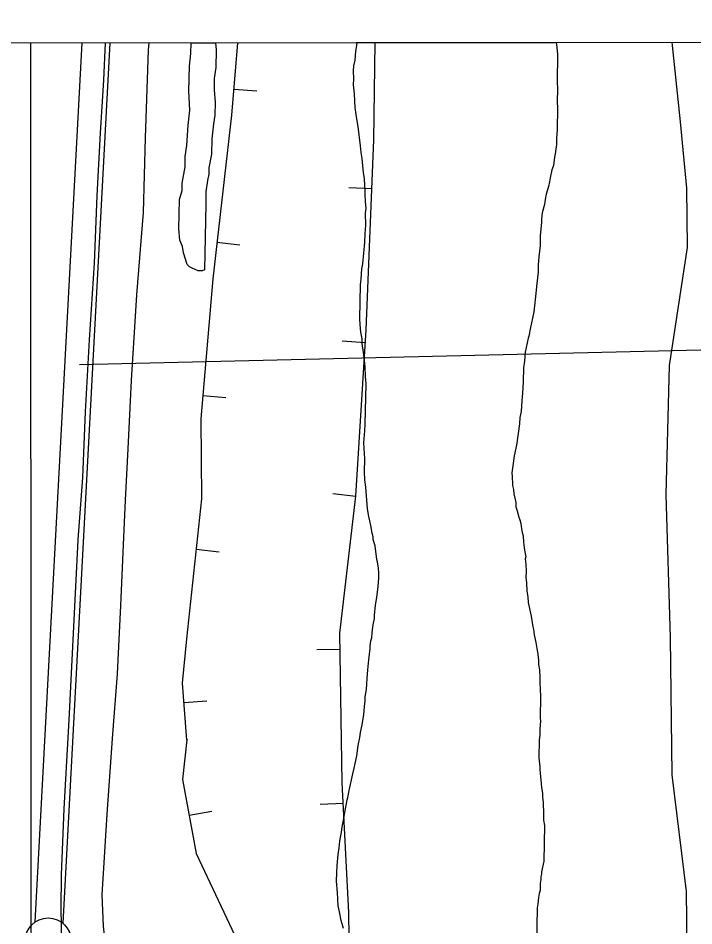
# Model space of a CAD drawing. Extents: x 3297753 to 3335611, y 652252 to 677623.
# Drawn here: x 3307103 to 3307834, y 674865 to 675847 of the extents above; entities that cross this region are included whole.
import ezdxf

# ---------------------------------------------------------------- set-up
doc = ezdxf.new("R2010")
doc.units = 0
for name, color, linetype in [('V-BORW-LINE', 7, 'Continuous'), ('V-FLOD-BASE', 7, 'Continuous'), ('V-GRID-FRAM', 7, 'Continuous'), ('V-GRID-MAJR', 7, 'Continuous'), ('V-LEVE-TOET', 7, 'Continuous'), ('V-RIVR-RANG', 7, 'Continuous'), ('V-RRAP-FSHR', 7, 'Continuous'), ('V-SITE-VEGE', 7, 'Continuous'), ('V-SURV-LINE', 7, 'Continuous')]:
    doc.layers.add(name, color=color, linetype=linetype)

msp = doc.modelspace()

# ---------------------------------------------------------------- linework, layer by layer
at = {"layer": 'V-BORW-LINE'}
for p, q in [((3307336.07, 675770.25), (3307360.99, 675768.23)), ((3307485.54, 675662.38), (3307460.56, 675663.41)), ((3307317.91, 675604.66), (3307342.74, 675601.79)), ((3307478.46, 675495.94), (3307453.51, 675497.45)), ((3307302.73, 675438.77), (3307327.64, 675436.67)), ((3307468.38, 675329.64), (3307443.55, 675332.58)), ((3307295.26, 675272.58), (3307320.12, 675269.88)), ((3307451.17, 675164.08), (3307426.17, 675163.65)), ((3307281.9, 675106.8), (3307306.83, 675108.67)), ((3307454.78, 674997.53), (3307429.81, 674996.27)), ((3307287.7, 674984.68), (3307312.28, 674989.25))]:
    msp.add_line(p, q, dxfattribs=at)
for points in [[(3307340.14, 675820.48), (3307333.78, 675742.01), (3307313.33, 675564.99), (3307300.62, 675413.67), (3307301.17, 675327), (3307284.75, 675175.76), (3307280.35, 675127.49), (3307284.95, 675066.03)], [(3307285.61, 675066.94), (3307285.28, 675066.48), (3307280.49, 675023.39), (3307295.37, 674943.47), (3307340.17, 674848.65), (3307423.89, 674776.55), (3307461.69, 674799.26), (3307460.75, 674879.52), (3307453.65, 675019.87), (3307450.86, 675181.62), (3307468.43, 675330.06), (3307479.3, 675509.81), (3307487.7, 675715.39), (3307489.3, 675820.63)]]:
    msp.add_lwpolyline(points, dxfattribs=at)
at = {"layer": 'V-FLOD-BASE'}
msp.add_lwpolyline([(3307196.89, 675820.33), (3307194.94, 675780.05), (3307191.4, 675723.06), (3307187.98, 675654.96), (3307184.79, 675582.11), (3307179.52, 675499.15), (3307175.3, 675421.24), (3307172.15, 675350.29), (3307167.15, 675282.54), (3307162.77, 675195.76), (3307157.7, 675088.07), (3307152.2, 674991.8), (3307149.35, 674920.21), (3307148.7, 674883.14), (3307150, 674831.44), (3307156.38, 674779.34), (3307162.13, 674728.2), (3307187.22, 674730.62), (3307206.92, 674733.44)], dxfattribs=at)
at = {"layer": 'V-GRID-FRAM'}
msp.add_lwpolyline([(3301859.64, 675814.9), (3333399.09, 675847.01), (3333425.54, 657662.73), (3301870.22, 657630.6), (3301859.64, 675814.9)], dxfattribs=at)
at = {"layer": 'V-GRID-MAJR'}
msp.add_spline([(3307129.44, 657635.96), (3307127.24, 660664.74), (3307122.83, 666726.16), (3307118.42, 672787.61), (3307116.22, 675820.25)], degree=3, dxfattribs=at)
at = {"layer": 'V-LEVE-TOET'}
for points in [[(3307244.13, 675820.38), (3307243.56, 675812.31), (3307240.31, 675717.59), (3307237.93, 675636.8), (3307230.66, 675547.85), (3307224.91, 675455.07), (3307221.38, 675380.95), (3307218.5, 675325.53), (3307216.39, 675277.38), (3307213.64, 675211.81), (3307209.8, 675137.7)], [(3307209.8, 675137.7), (3307204.45, 675067.74), (3307198.57, 674986.06), (3307193.23, 674898.66), (3307194.53, 674864.72), (3307202.48, 674794.52), (3307208.1, 674753.22), (3307214.53, 674722.35), (3307222.74, 674684.48), (3307234.49, 674614.22), (3307246.97, 674548.7), (3307252.08, 674515.01), (3307263.45, 674440.31), (3307274.2, 674366.9), (3307282.98, 674307.46), (3307295.36, 674218.48), (3307306.87, 674133.96)]]:
    msp.add_lwpolyline(points, dxfattribs=at)
at = {"layer": 'V-RIVR-RANG'}
msp.add_line((3307168.98, 675472.24), (3308435.62, 675502.65), dxfattribs=at)
at = {"layer": 'V-RRAP-FSHR'}
msp.add_lwpolyline([(3307962.95, 674134.59), (3307950.74, 674205.42), (3307930.77, 674263.25), (3307901.46, 674335.5), (3307871.85, 674428.21), (3307852.97, 674528.66), (3307838.2, 674671.87), (3307827.8, 674780.03), (3307826.48, 674902.45), (3307810.85, 675028.56), (3307808.85, 675177.17), (3307804.22, 675331.48), (3307807.92, 675471.14), (3307827.24, 675599.03), (3307826.67, 675663.1), (3307819.96, 675734.77), (3307810.77, 675820.96)], dxfattribs=at)
at = {"layer": 'V-SITE-VEGE'}
for p, q in [((3307289.6, 675808.68), (3307289.81, 675820.43)), ((3307289.81, 675820.43), (3307316.18, 675820.45)), ((3307316.18, 675820.45), (3307316.89, 675812.83)), ((3307469.47, 675817.33), (3307469.83, 675820.61)), ((3307469.83, 675820.61), (3307685.2, 675820.83)), ((3307685.2, 675820.83), (3307685.7, 675818.58)), ((3307316.89, 675812.83), (3307316.55, 675793.78)), ((3307467.51, 675801.64), (3307468.24, 675811.18)), ((3307468.24, 675811.18), (3307469.47, 675817.33)), ((3307685.7, 675818.58), (3307686.63, 675807.89)), ((3307288, 675795.1), (3307289.6, 675808.68)), ((3307466.28, 675795.49), (3307467.51, 675801.64)), ((3307686.63, 675807.89), (3307686.1, 675777.57)), ((3307287.52, 675767.9), (3307288, 675795.1)), ((3307316.55, 675793.78), (3307314.97, 675781.56)), ((3307465.62, 675789.88), (3307466.28, 675795.49)), ((3307466.03, 675781.45), (3307465.62, 675789.88)), ((3307314.97, 675781.56), (3307314.76, 675769.32)), ((3307465.91, 675774.71), (3307466.03, 675781.45)), ((3307466.87, 675765.15), (3307465.91, 675774.71)), ((3307686.1, 675777.57), (3307686.54, 675770.83)), ((3307686.54, 675770.83), (3307686.28, 675756.23)), ((3307288.52, 675747.47), (3307287.52, 675767.9)), ((3307314.76, 675769.32), (3307315.88, 675755.69)), ((3307467.72, 675749.98), (3307466.87, 675765.15)), ((3307315.88, 675755.69), (3307315.64, 675742.09)), ((3307469.2, 675738.16), (3307467.72, 675749.98)), ((3307686.28, 675756.23), (3307686.73, 675750.05)), ((3307686.73, 675750.05), (3307686.32, 675726.47)), ((3307286.87, 675731.17), (3307288.52, 675747.47)), ((3307315.64, 675742.09), (3307314.11, 675732.59)), ((3307285.13, 675709.43), (3307286.87, 675731.17)), ((3307314.11, 675732.59), (3307312.46, 675716.29)), ((3307470.74, 675729.7), (3307469.2, 675738.16)), ((3307473.18, 675708.88), (3307470.74, 675729.7)), ((3307686.32, 675726.47), (3307685.59, 675716.94)), ((3307312.46, 675716.29), (3307312.17, 675699.97)), ((3307685.59, 675716.94), (3307685.47, 675710.2)), ((3307283.55, 675697.21), (3307285.13, 675709.43)), ((3307474.17, 675701.57), (3307473.18, 675708.88)), ((3307475.19, 675695.37), (3307474.17, 675701.57)), ((3307685.47, 675710.2), (3307684.17, 675700.11)), ((3307283.36, 675686.32), (3307283.55, 675697.21)), ((3307312.17, 675699.97), (3307309.19, 675685.05)), ((3307476.59, 675679.62), (3307475.19, 675695.37)), ((3307683.55, 675696.75), (3307682.27, 675687.79)), ((3307684.17, 675700.11), (3307683.55, 675696.75)), ((3307280.33, 675668.69), (3307283.36, 675686.32)), ((3307309.19, 675685.05), (3307309.07, 675678.25)), ((3307680.5, 675682.77), (3307678.66, 675674.38)), ((3307682.27, 675687.79), (3307680.5, 675682.77)), ((3307307.59, 675671.47), (3307306.02, 675659.26)), ((3307309.07, 675678.25), (3307307.59, 675671.47)), ((3307477.6, 675673.43), (3307476.59, 675679.62)), ((3307478.04, 675666.12), (3307477.6, 675673.43)), ((3307678.66, 675674.38), (3307678.02, 675669.9)), ((3307280.18, 675660.53), (3307280.33, 675668.69)), ((3307478.52, 675661.62), (3307478.04, 675666.12)), ((3307478.44, 675657.13), (3307478.52, 675661.62)), ((3307676.81, 675664.86), (3307674.42, 675656.48)), ((3307678.02, 675669.9), (3307676.81, 675664.86)), ((3307277.29, 675650.78), (3307280.18, 675660.53)), ((3307306.02, 675659.26), (3307305.77, 675645.65)), ((3307478.84, 675648.14), (3307478.44, 675657.13)), ((3307674.42, 675656.48), (3307673.19, 675650.89)), ((3307276.73, 675618.95), (3307277.29, 675650.78)), ((3307305.77, 675645.65), (3307304.53, 675574.92)), ((3307479.29, 675641.39), (3307478.84, 675648.14)), ((3307672.54, 675645.28), (3307670.13, 675636.34)), ((3307673.19, 675650.89), (3307672.54, 675645.28)), ((3307478.64, 675636.35), (3307479.29, 675641.39)), ((3307478.96, 675622.86), (3307478.64, 675636.35)), ((3307670.13, 675636.34), (3307669.45, 675629.61)), ((3307478.24, 675613.89), (3307478.96, 675622.86)), ((3307669.39, 675626.25), (3307668.01, 675611.67)), ((3307669.45, 675629.61), (3307669.39, 675626.25)), ((3307277.87, 675606.68), (3307276.73, 675618.95)), ((3307478.08, 675604.35), (3307478.24, 675613.89)), ((3307280.48, 675599.83), (3307277.87, 675606.68)), ((3307475.98, 675581.36), (3307478.08, 675604.35)), ((3307668.01, 675611.67), (3307667.82, 675601)), ((3307281.71, 675593.01), (3307280.48, 675599.83)), ((3307285.58, 675580.69), (3307281.71, 675593.01)), ((3307667.82, 675601), (3307666.48, 675588.67)), ((3307666.48, 675588.67), (3307665.77, 675580.26)), ((3307288.25, 675577.93), (3307285.58, 675580.69)), ((3307290.95, 675576.52), (3307288.25, 675577.93)), ((3307297.7, 675573.68), (3307290.95, 675576.52)), ((3307301.79, 675573.6), (3307297.7, 675573.68)), ((3307304.53, 675574.92), (3307301.79, 675573.6)), ((3307474, 675564.55), (3307474.76, 675575.77)), ((3307474.76, 675575.77), (3307475.98, 675581.36)), ((3307665.77, 675580.26), (3307665.63, 675572.4)), ((3307473.33, 675558.38), (3307474, 675564.55)), ((3307665.63, 675572.4), (3307664.29, 675560.07)), ((3307472.69, 675521.89), (3307473.33, 675558.38)), ((3307664.29, 675560.07), (3307662.92, 675546.06)), ((3307662.92, 675546.06), (3307661.62, 675535.97)), ((3307661.62, 675535.97), (3307660.94, 675529.25)), ((3307660.94, 675529.25), (3307659.7, 675522.53)), ((3307473.14, 675515.71), (3307472.69, 675521.89)), ((3307473.55, 675507.28), (3307473.14, 675515.71)), ((3307659.7, 675522.53), (3307657.28, 675512.46)), ((3307475.11, 675499.95), (3307473.55, 675507.28)), ((3307657.28, 675512.46), (3307655.43, 675502.95)), ((3307475.02, 675494.9), (3307475.11, 675499.95)), ((3307476.54, 675485.32), (3307475.02, 675494.9)), ((3307654.83, 675500.71), (3307651.75, 675485.61)), ((3307655.43, 675502.95), (3307654.83, 675500.71)), ((3307477.51, 675476.88), (3307476.54, 675485.32)), ((3307651.75, 675485.61), (3307651.02, 675476.07)), ((3307478.51, 675469.57), (3307477.51, 675476.88)), ((3307651.02, 675476.07), (3307649.77, 675468.79)), ((3307478.89, 675459.45), (3307478.51, 675469.57)), ((3307649.77, 675468.79), (3307649.5, 675453.64)), ((3307479.31, 675451.58), (3307478.89, 675459.45)), ((3307478.54, 675407.79), (3307479.31, 675451.58)), ((3307649.5, 675453.64), (3307648.72, 675441.29)), ((3307648.72, 675441.29), (3307648.02, 675433.44)), ((3307648.02, 675433.44), (3307647.25, 675421.67)), ((3307647.25, 675421.67), (3307646.01, 675414.95)), ((3307477.85, 675400.5), (3307478.54, 675407.79)), ((3307645.33, 675408.22), (3307644.02, 675397.58)), ((3307646.01, 675414.95), (3307645.33, 675408.22)), ((3307477.06, 675387.6), (3307477.85, 675400.5)), ((3307644.02, 675397.58), (3307643.38, 675393.09)), ((3307477.88, 675370.18), (3307477.06, 675387.6)), ((3307642.71, 675386.93), (3307639.67, 675373.51)), ((3307643.38, 675393.09), (3307642.71, 675386.93)), ((3307477.63, 675356.15), (3307477.88, 675370.18)), ((3307639.67, 675373.51), (3307638.35, 675362.86)), ((3307637.71, 675357.82), (3307637.09, 675355.02)), ((3307637.75, 675360.06), (3307637.71, 675357.82)), ((3307638.35, 675362.86), (3307637.75, 675360.06)), ((3307478.04, 675347.71), (3307477.63, 675356.15)), ((3307479.03, 675339.83), (3307478.04, 675347.71)), ((3307637.09, 675355.02), (3307637.59, 675351.08)), ((3307637.59, 675351.08), (3307637.54, 675348.27)), ((3307637.54, 675348.27), (3307638.05, 675345.46)), ((3307480.86, 675316.22), (3307479.03, 675339.83)), ((3307638.05, 675345.46), (3307637.98, 675341.53)), ((3307637.98, 675341.53), (3307639.02, 675337.01)), ((3307639.02, 675337.01), (3307639.51, 675332.52)), ((3307639.51, 675332.52), (3307641.58, 675322.93)), ((3307641.58, 675322.93), (3307641.5, 675318.44)), ((3307641.5, 675318.44), (3307643.11, 675313.92)), ((3307482.39, 675307.77), (3307480.86, 675316.22)), ((3307643.11, 675313.92), (3307644.67, 675307.15)), ((3307483.44, 675303.25), (3307482.39, 675307.77)), ((3307484.47, 675298.18), (3307483.44, 675303.25)), ((3307644.67, 675307.15), (3307645.75, 675304.33)), ((3307645.75, 675304.33), (3307646.8, 675300.38)), ((3307646.8, 675300.38), (3307647.83, 675294.74)), ((3307486.01, 675289.73), (3307484.47, 675298.18)), ((3307487.06, 675285.78), (3307486.01, 675289.73)), ((3307647.83, 675294.74), (3307648.32, 675290.8)), ((3307648.32, 675290.8), (3307649.37, 675286.85)), ((3307487.01, 675282.98), (3307487.06, 675285.78)), ((3307489.14, 675276.2), (3307487.01, 675282.98)), ((3307649.37, 675286.85), (3307649.81, 675280.11)), ((3307649.81, 675280.11), (3307650.79, 675271.67)), ((3307491.12, 675261.57), (3307489.14, 675276.2)), ((3307650.79, 675271.67), (3307652.34, 675264.34)), ((3307491.64, 675258.75), (3307491.12, 675261.57)), ((3307652.34, 675264.34), (3307651.74, 675262.1)), ((3307651.74, 675262.1), (3307652.2, 675256.48)), ((3307492.64, 675251.99), (3307491.64, 675258.75)), ((3307493.12, 675246.93), (3307492.64, 675251.99)), ((3307652.2, 675256.48), (3307652.63, 675248.61)), ((3307492.3, 675232.34), (3307493.02, 675241.32)), ((3307493.02, 675241.32), (3307493.12, 675246.93)), ((3307652.63, 675248.61), (3307652.52, 675242.44)), ((3307652.52, 675242.44), (3307652.97, 675236.25)), ((3307491.62, 675226.18), (3307492.3, 675232.34)), ((3307652.97, 675236.25), (3307653.37, 675227.26)), ((3307489.69, 675211.61), (3307490.96, 675220.57)), ((3307490.96, 675220.57), (3307491.62, 675226.18)), ((3307653.37, 675227.26), (3307654.39, 675221.06)), ((3307654.39, 675221.06), (3307654.84, 675214.88)), ((3307488.38, 675201.53), (3307489.69, 675211.61)), ((3307654.84, 675214.88), (3307657.95, 675200.22)), ((3307488.31, 675197.6), (3307488.38, 675201.53)), ((3307657.95, 675200.22), (3307659.47, 675190.65)), ((3307485.8, 675182.48), (3307487.07, 675190.88)), ((3307487.07, 675190.88), (3307488.31, 675197.6)), ((3307659.47, 675190.65), (3307660.5, 675185.58)), ((3307485.7, 675176.86), (3307485.8, 675182.48)), ((3307660.5, 675185.58), (3307661.52, 675179.94)), ((3307483.86, 675167.91), (3307484.52, 675173.51)), ((3307484.52, 675173.51), (3307485.7, 675176.86)), ((3307661.52, 675179.94), (3307663.06, 675171.49)), ((3307663.06, 675171.49), (3307664.08, 675165.3)), ((3307482.47, 675152.77), (3307483.81, 675165.1)), ((3307483.81, 675165.1), (3307483.86, 675167.91)), ((3307664.08, 675165.3), (3307665.13, 675161.35)), ((3307665.13, 675161.35), (3307666.1, 675152.91)), ((3307481.16, 675142.13), (3307482.47, 675152.77)), ((3307666.1, 675152.91), (3307666.01, 675147.85)), ((3307480.43, 675132.59), (3307481.16, 675142.13)), ((3307666.01, 675147.85), (3307667.04, 675142.22)), ((3307667.04, 675142.22), (3307667.45, 675133.79)), ((3307480.33, 675126.98), (3307480.43, 675132.59)), ((3307667.45, 675133.79), (3307667.34, 675127.61)), ((3307479.66, 675120.81), (3307480.33, 675126.98)), ((3307667.34, 675127.61), (3307667.8, 675121.99)), ((3307667.8, 675121.99), (3307668.21, 675113)), ((3307478.32, 675108.48), (3307478.4, 675112.97)), ((3307478.4, 675112.97), (3307479.66, 675120.81)), ((3307668.21, 675113), (3307667.8, 675089.98)), ((3307476.93, 675093.34), (3307477.65, 675102.32)), ((3307477.65, 675102.32), (3307478.32, 675108.48)), ((3307475.7, 675087.19), (3307476.93, 675093.34)), ((3307473.23, 675074.32), (3307475.06, 675082.71)), ((3307475.06, 675082.71), (3307475.7, 675087.19)), ((3307668.31, 675086.6), (3307667.59, 675078.19)), ((3307667.8, 675089.98), (3307668.31, 675086.6)), ((3307472.56, 675068.71), (3307473.23, 675074.32)), ((3307667.59, 675078.19), (3307667.48, 675071.46)), ((3307470.73, 675060.32), (3307472.56, 675068.71)), ((3307666.82, 675066.41), (3307666.48, 675046.77)), ((3307667.48, 675071.46), (3307666.82, 675066.41)), ((3307469.41, 675049.11), (3307470.73, 675060.32)), ((3307467.58, 675040.72), (3307469.41, 675049.11)), ((3307666.48, 675046.77), (3307667.43, 675037.2)), ((3307465.14, 675029.54), (3307466.37, 675035.69)), ((3307466.37, 675035.69), (3307467.58, 675040.72)), ((3307667.43, 675037.2), (3307667.38, 675034.4)), ((3307667.38, 675034.4), (3307667.88, 675030.46)), ((3307460.89, 675011.64), (3307465.14, 675029.54)), ((3307667.88, 675030.46), (3307668.8, 675019.21)), ((3307668.8, 675019.21), (3307669.29, 675014.71)), ((3307669.29, 675014.71), (3307670.3, 675008.51)), ((3307459.03, 675001.56), (3307459.63, 675003.8)), ((3307459.63, 675003.8), (3307460.89, 675011.64)), ((3307670.3, 675008.51), (3307670.23, 675004.58)), ((3307670.23, 675004.58), (3307671.24, 674998.39)), ((3307456.53, 674987.57), (3307459.03, 675001.56)), ((3307671.24, 674998.39), (3307671.17, 674994.46)), ((3307671.17, 674994.46), (3307671.65, 674989.96)), ((3307455.3, 674981.41), (3307456.53, 674987.57)), ((3307671.65, 674989.96), (3307671.46, 674979.29)), ((3307453.45, 674971.9), (3307454.08, 674975.82)), ((3307454.08, 674975.82), (3307455.3, 674981.41)), ((3307671.46, 674979.29), (3307672.49, 674973.66)), ((3307450.94, 674956.78), (3307452.79, 674966.3)), ((3307452.79, 674966.3), (3307453.45, 674971.9)), ((3307672.49, 674973.66), (3307671.81, 674934.92)), ((3307450.25, 674949.49), (3307450.94, 674956.78)), ((3307449, 674942.21), (3307450.25, 674949.49)), ((3307448.23, 674930.44), (3307449, 674942.21)), ((3307447.53, 674922.59), (3307448.23, 674930.44)), ((3307671.81, 674934.92), (3307669.36, 674923.73)), ((3307447.37, 674913.6), (3307447.53, 674922.59)), ((3307668.65, 674915.32), (3307668.01, 674910.84)), ((3307668.7, 674918.13), (3307668.65, 674915.32)), ((3307669.31, 674920.93), (3307668.7, 674918.13)), ((3307669.36, 674923.73), (3307669.31, 674920.93)), ((3307448.27, 674901.23), (3307447.37, 674913.6)), ((3307668.01, 674910.84), (3307667.89, 674903.54)), ((3307449.14, 674886.62), (3307448.27, 674901.23)), ((3307666.06, 674895.71), (3307665.38, 674888.99)), ((3307666.7, 674900.19), (3307666.06, 674895.71)), ((3307667.89, 674903.54), (3307666.7, 674900.19)), ((3307450.71, 674880.42), (3307449.14, 674886.62)), ((3307665.38, 674888.99), (3307664.74, 674884.51)), ((3307452.23, 674870.84), (3307450.71, 674880.42)), ((3307664.74, 674884.51), (3307664.04, 674844.64)), ((3307454.89, 674862.37), (3307452.23, 674870.84))]:
    msp.add_line(p, q, dxfattribs=at)
at = {"layer": 'V-SURV-LINE'}
for points in [[(3307121.22, 674869.47), (3307171.93, 675820.31)], [(3307201.98, 675820.34), (3307151.18, 674867.89)]]:
    msp.add_lwpolyline(points, dxfattribs=at)
msp.add_circle((3307135.14, 674848.72), 25, dxfattribs=at)

doc.saveas('drawing.dxf')
